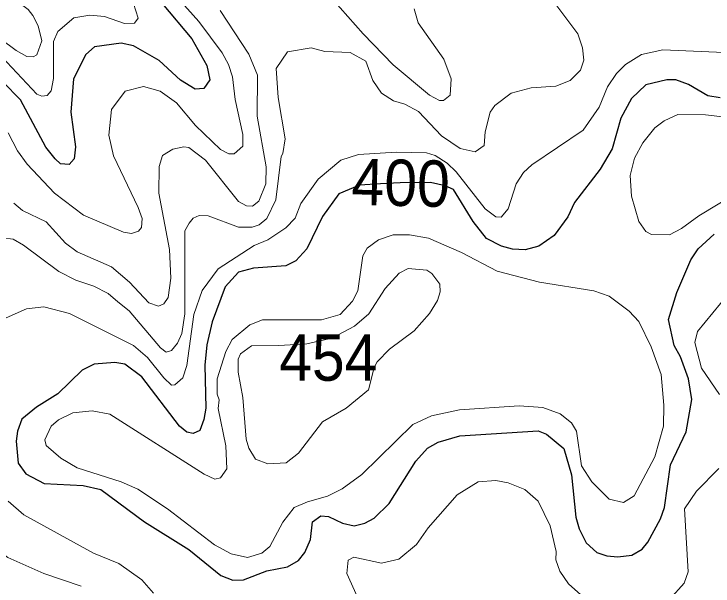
# Model space of a CAD drawing. Extents: x 673.6 to 698.9, y 7012 to 7040.1.
# Drawn here: x 675.804 to 677.012, y 7014.081 to 7015.068 of the extents above; entities that cross this region are included whole.
import ezdxf
from ezdxf.enums import TextEntityAlignment as Align

# ---------------------------------------------------------------- set-up
doc = ezdxf.new("R2010")
doc.units = 0
doc.header["$LTSCALE"] = 0.032
doc.layers.add('1', color=7, linetype='Continuous', lineweight=25)
doc.layers.add('2', color=7, linetype='Continuous', lineweight=13)
doc.layers.add('21', color=7, linetype='Continuous')
doc.layers.add('61', color=7, linetype='Continuous')

msp = doc.modelspace()

# ---------------------------------------------------------------- linework, layer by layer
at = {"layer": '1'}
for points in [[(676.0602, 7015.0865), (676.1111, 7015.0253), (676.1372, 7014.9793), (676.1427, 7014.9547), (676.1318, 7014.9398), (676.117, 7014.9386), (676.092, 7014.954), (676.0549, 7014.9884), (676.0106, 7015.0133), (675.9892, 7015.0182), (675.9432, 7015.0115), (675.9285, 7014.9985), (675.9071, 7014.9562), (675.9022, 7014.8987)], [(675.8751, 7014.8186), (675.8589, 7014.8384), (675.8152, 7014.9202), (675.7847, 7014.9512)], [(677.0243, 7014.9238), (677.0029, 7014.9271), (676.9696, 7014.9467), (676.9474, 7014.955), (676.9318, 7014.9549), (676.8958, 7014.9461), (676.8712, 7014.9224), (676.8525, 7014.8884), (676.8375, 7014.8358), (676.8168, 7014.8003), (676.7726, 7014.7429), (676.7608, 7014.7183), (676.7376, 7014.686), (676.7109, 7014.6674), (676.6873, 7014.6612), (676.6651, 7014.6624), (676.6463, 7014.6675), (676.6204, 7014.6806), (676.5976, 7014.7102), (676.5636, 7014.7651), (676.5488, 7014.7717), (676.5236, 7014.7773), (676.4713, 7014.7771), (676.4373, 7014.7754), (676.4009, 7014.7729), (676.3655, 7014.7576), (676.3371, 7014.7187), (676.3099, 7014.6628), (676.291, 7014.6422), (676.2735, 7014.6338), (676.2177, 7014.6295), (676.1921, 7014.6228), (676.1691, 7014.5972), (676.1464, 7014.5368), (676.1374, 7014.4971), (676.1338, 7014.4619), (676.1355, 7014.388), (676.1322, 7014.3682), (676.1249, 7014.3491), (676.1138, 7014.344), (676.1027, 7014.3464), (676.0898, 7014.3566), (676.0248, 7014.4419), (675.9958, 7014.4635), (675.9786, 7014.4667), (675.9425, 7014.4638), (675.922, 7014.4532), (675.88, 7014.4128), (675.843, 7014.3895), (675.8176, 7014.369), (675.81, 7014.3482), (675.8077, 7014.3309), (675.8114, 7014.2926), (675.8244, 7014.2743)], [(675.9022, 7014.8987), (675.9102, 7014.839), (675.9078, 7014.8184), (675.8994, 7014.8088), (675.8844, 7014.8095), (675.8751, 7014.8186)], [(676.1062, 7014.1437), (676.1615, 7014.099), (676.1819, 7014.0906), (676.2008, 7014.0913), (676.2407, 7014.1069), (676.2769, 7014.1138), (676.2954, 7014.1246), (676.3063, 7014.1388), (676.3161, 7014.1609), (676.3198, 7014.1916), (676.3345, 7014.202), (676.3475, 7014.2006), (676.3719, 7014.1893), (676.3916, 7014.1844), (676.4104, 7014.1893), (676.4266, 7014.1976), (676.4525, 7014.2234), (676.4982, 7014.2962), (676.5185, 7014.3189), (676.5369, 7014.329), (676.5743, 7014.3397), (676.7097, 7014.3485), (676.7242, 7014.3426), (676.7539, 7014.3179), (676.7674, 7014.2729), (676.7748, 7014.1994), (676.7804, 7014.1796), (676.7926, 7014.1552), (676.8111, 7014.1386), (676.8283, 7014.1327), (676.8475, 7014.1309), (676.8717, 7014.1339), (676.8893, 7014.1443), (676.8992, 7014.1564), (676.9208, 7014.1965), (676.9278, 7014.2163), (676.9385, 7014.2898), (676.9654, 7014.3469), (676.9753, 7014.4028), (676.9696, 7014.4386), (676.9558, 7014.4764), (676.9447, 7014.4957), (676.9351, 7014.5408), (676.9495, 7014.5877), (676.9736, 7014.6441), (676.9863, 7014.6627), (677.0135, 7014.688)], [(675.8244, 7014.2743), (675.8564, 7014.2578), (675.9235, 7014.254), (675.9542, 7014.2472), (676.0296, 7014.1912), (676.1062, 7014.1437)]]:
    msp.add_lwpolyline(points, dxfattribs=at)
at = {"layer": '2'}
for points in [[(675.8213, 7015.3467), (675.8201, 7015.3276), (675.83, 7015.3001), (675.907, 7015.2139), (675.9438, 7015.1772), (675.988, 7015.1249), (676.0105, 7015.0868), (676.0186, 7015.0613), (676.0121, 7015.0524), (675.9953, 7015.0519), (675.9606, 7015.0643), (675.935, 7015.0667), (675.9074, 7015.0618), (675.8796, 7015.0382), (675.8726, 7015.021), (675.8725, 7014.957), (675.8682, 7014.936), (675.8616, 7014.9279), (675.852, 7014.9264), (675.8438, 7014.9302), (675.7829, 7014.9944)], [(675.7938, 7014.8634), (675.8103, 7014.8322), (675.8268, 7014.8093), (675.874, 7014.7589), (675.9242, 7014.721), (675.9932, 7014.6918), (676.0072, 7014.6896), (676.019, 7014.6933), (676.0246, 7014.6999), (676.0256, 7014.7154), (676.0189, 7014.7345), (675.9759, 7014.8234), (675.9682, 7014.8591), (675.9725, 7014.9037), (675.9961, 7014.9354), (676.0277, 7014.9434), (676.0566, 7014.9352), (676.0851, 7014.915), (676.1175, 7014.876), (676.1608, 7014.8347), (676.1753, 7014.8269), (676.1846, 7014.8269), (676.1994, 7014.8402), (676.1996, 7014.8601), (676.1865, 7014.9206), (676.1815, 7014.9599), (676.1749, 7014.9813), (676.1638, 7015.0016), (676.1232, 7015.0552), (676.0391, 7015.1499)], [(675.8374, 7014.9943), (675.8437, 7014.998), (675.852, 7015.0222), (675.8461, 7015.0478), (675.8369, 7015.0656), (675.8288, 7015.0761), (675.7994, 7015.0988)], [(676.4956, 7015.0771), (676.5021, 7015.053), (676.5468, 7014.9902), (676.5594, 7014.9566), (676.5578, 7014.928), (676.5464, 7014.919), (676.5394, 7014.9189), (676.522, 7014.9281), (676.4593, 7014.9808), (676.4073, 7015.0341), (676.3544, 7015.0944)], [(675.9835, 7014.5714), (676.0029, 7014.5559), (676.0572, 7014.4918), (676.0668, 7014.4843), (676.0765, 7014.4872), (676.0867, 7014.5), (676.094, 7014.5168), (676.0993, 7014.5508), (676.0993, 7014.6941), (676.1067, 7014.707), (676.1138, 7014.7161), (676.1241, 7014.7205), (676.1395, 7014.7199), (676.1921, 7014.7001), (676.2158, 7014.7004), (676.2275, 7014.7044), (676.241, 7014.7153), (676.2564, 7014.7478), (676.2654, 7014.8224), (676.2687, 7014.8274), (676.2727, 7014.8528), (676.2604, 7014.9242), (676.2572, 7014.9745), (676.2764, 7015.0031), (676.3178, 7015.0099), (676.341, 7015.0035), (676.3849, 7015.0018), (676.4117, 7014.9867), (676.424, 7014.9534), (676.439, 7014.9316), (676.4599, 7014.9187), (676.4793, 7014.9129), (676.5028, 7014.8998), (676.5425, 7014.8578), (676.5751, 7014.8364), (676.6011, 7014.8302), (676.6161, 7014.8416), (676.6179, 7014.865), (676.627, 7014.8991), (676.6351, 7014.9106), (676.6628, 7014.9318), (676.6977, 7014.941), (676.7402, 7014.9436), (676.7651, 7014.9535), (676.7829, 7014.9712), (676.7886, 7014.9887), (676.7864, 7015.0101), (676.7781, 7015.0339), (676.7422, 7015.0823)], [(676.1604, 7015.0747), (676.2099, 7014.9992), (676.2247, 7014.9628), (676.2243, 7014.8918), (676.2397, 7014.8046), (676.239, 7014.7754), (676.2272, 7014.7453), (676.2162, 7014.7367), (676.206, 7014.7373), (676.192, 7014.7444), (676.135, 7014.8163), (676.1059, 7014.8379), (676.0977, 7014.8391), (676.0783, 7014.8351), (676.0607, 7014.8239), (676.0549, 7014.8051), (676.0542, 7014.7591), (676.0729, 7014.6616), (676.0748, 7014.6125), (676.0702, 7014.5788), (676.063, 7014.568), (676.0538, 7014.564), (676.0371, 7014.5696), (676.0034, 7014.6055), (675.9725, 7014.6316), (675.913, 7014.658), (675.8933, 7014.6729), (675.8598, 7014.7093), (675.8188, 7014.7289), (675.8038, 7014.7419)], [(675.7185, 7015.0602), (675.7366, 7015.0566), (675.7555, 7015.0439), (675.8078, 7015.0056), (675.8265, 7014.9952), (675.8374, 7014.9943)], [(677.031, 7015.002), (676.9251, 7015.0068), (676.8882, 7014.9984), (676.8606, 7014.9815), (676.8451, 7014.9656), (676.8297, 7014.9429), (676.815, 7014.9074), (676.7872, 7014.8679), (676.6987, 7014.808), (676.6844, 7014.7947), (676.6717, 7014.7749), (676.6577, 7014.7322), (676.6457, 7014.7177), (676.6364, 7014.7179)], [(677.043, 7014.8893), (676.999, 7014.8942), (676.9511, 7014.895), (676.9273, 7014.8841), (676.911, 7014.8719), (676.8905, 7014.846), (676.876, 7014.8193), (676.8685, 7014.7898), (676.871, 7014.7539), (676.8835, 7014.71), (676.8958, 7014.6929), (676.9057, 7014.6878), (676.9367, 7014.6872), (676.9575, 7014.698), (676.9871, 7014.7201), (677.051, 7014.7585)], [(676.5167, 7014.8286), (676.4651, 7014.8301), (676.3994, 7014.8258), (676.3687, 7014.8158), (676.3297, 7014.7834), (676.2997, 7014.741), (676.2898, 7014.7159), (676.2738, 7014.6989), (676.2426, 7014.6782), (676.2191, 7014.6688), (676.1567, 7014.6285), (676.1292, 7014.5907), (676.1146, 7014.5493), (676.1025, 7014.4616), (676.0958, 7014.4401), (676.0822, 7014.4279), (676.0762, 7014.4277), (676.0629, 7014.44), (676.035, 7014.4754), (676.0108, 7014.4961), (675.8999, 7014.551), (675.8554, 7014.5629), (675.8258, 7014.5595), (675.7906, 7014.5437)], [(676.6364, 7014.7179), (676.6184, 7014.7317), (676.568, 7014.7961), (676.5522, 7014.8108), (676.5317, 7014.8238), (676.5167, 7014.8286)], [(675.9204, 7014.0802), (675.8556, 7014.1024), (675.7934, 7014.1301), (675.7599, 7014.1546), (675.7415, 7014.1779), (675.7329, 7014.2056), (675.7329, 7014.2346), (675.741, 7014.2689), (675.741, 7014.2899), (675.7378, 7014.2954), (675.7394, 7014.3161), (675.7362, 7014.3294), (675.7394, 7014.4315), (675.7345, 7014.4636), (675.7222, 7014.4967), (675.6967, 7014.6038), (675.6972, 7014.6271), (675.7198, 7014.6623), (675.7488, 7014.6804), (675.7838, 7014.6821), (675.8025, 7014.6794), (675.8205, 7014.6694)], [(675.8205, 7014.6694), (675.8814, 7014.6236), (675.9108, 7014.6089), (675.9419, 7014.5982), (675.9667, 7014.5859), (675.9835, 7014.5714)], [(677.0228, 7014.4113), (676.9918, 7014.4571), (676.9803, 7014.5014), (676.9848, 7014.52), (677.0377, 7014.5847)], [(676.9369, 7014.0581), (676.962, 7014.0853), (676.9687, 7014.1054), (676.9623, 7014.2138), (676.9833, 7014.2447), (677.0218, 7014.2833)], [(676.3975, 7014.0613), (676.3791, 7014.1025), (676.3814, 7014.1252), (676.3914, 7014.1306), (676.439, 7014.1201), (676.4691, 7014.1269), (676.4992, 7014.1521), (676.5195, 7014.1812), (676.57, 7014.2381), (676.606, 7014.2605), (676.6368, 7014.2631), (676.6581, 7014.2589), (676.6866, 7014.2471), (676.7099, 7014.2269), (676.7304, 7014.1843), (676.741, 7014.1402), (676.7404, 7014.1261), (676.747, 7014.1064), (676.7621, 7014.0842), (676.7836, 7014.0653)], [(675.7943, 7014.2272), (675.8214, 7014.2035), (675.9413, 7014.1375), (675.9855, 7014.1195), (676.0252, 7014.0916), (676.0454, 7014.0682)]]:
    msp.add_lwpolyline(points, dxfattribs=at)
for points in [[(675.9696, 7014.3775), (675.9394, 7014.3831), (675.9055, 7014.3797), (675.881, 7014.3676), (675.8683, 7014.3568), (675.8572, 7014.3332), (675.8599, 7014.3235), (675.8848, 7014.3016), (675.913, 7014.2848), (675.9892, 7014.2606), (676.0178, 7014.248), (676.0695, 7014.214), (676.1505, 7014.1516), (676.1793, 7014.1361), (676.2073, 7014.13), (676.2322, 7014.1372), (676.2462, 7014.1486), (676.2683, 7014.1909), (676.2883, 7014.216), (676.311, 7014.226), (676.3456, 7014.2358), (676.3708, 7014.2485), (676.4052, 7014.2733), (676.4932, 7014.3598), (676.5255, 7014.3747), (676.574, 7014.3847), (676.6769, 7014.392), (676.7179, 7014.3891), (676.7475, 7014.3778), (676.7672, 7014.3627), (676.7757, 7014.3481), (676.7848, 7014.2881), (676.8023, 7014.2605), (676.8321, 7014.2305), (676.8571, 7014.2247), (676.8753, 7014.2366), (676.9111, 7014.3039), (676.926, 7014.3568), (676.9268, 7014.3929), (676.9219, 7014.446), (676.9051, 7014.4938), (676.8833, 7014.5377), (676.8671, 7014.5554), (676.8323, 7014.5811), (676.806, 7014.5901), (676.7119, 7014.6055), (676.639, 7014.6243), (676.5773, 7014.6565), (676.5204, 7014.6812), (676.4872, 7014.6871), (676.4594, 7014.6871), (676.434, 7014.6786), (676.4145, 7014.6639), (676.4068, 7014.6506), (676.3984, 7014.5905), (676.3892, 7014.5723), (676.3675, 7014.5493), (676.3351, 7014.5401), (676.2332, 7014.5402), (676.2113, 7014.5317), (676.1811, 7014.5065), (676.1702, 7014.4857), (676.1553, 7014.4386), (676.1553, 7014.4118), (676.1585, 7014.4024), (676.1569, 7014.387), (676.17, 7014.3225), (676.1721, 7014.2831), (676.1606, 7014.2672), (676.1512, 7014.2649), (676.1325, 7014.2736)], [(676.3369, 7014.3641), (676.3778, 7014.3879), (676.4164, 7014.4197), (676.4264, 7014.4581), (676.4316, 7014.4678), (676.453, 7014.4894), (676.4954, 7014.5212), (676.5222, 7014.5514), (676.5356, 7014.5734), (676.5406, 7014.5888), (676.5399, 7014.6019), (676.5261, 7014.6202), (676.5172, 7014.6258), (676.4851, 7014.6291), (676.4698, 7014.6209), (676.4456, 7014.5945), (676.4174, 7014.5507), (676.3924, 7014.5292), (676.3532, 7014.5088), (676.3101, 7014.499), (676.2617, 7014.4957), (676.2145, 7014.4952), (676.1957, 7014.4818), (676.1915, 7014.4722), (676.1915, 7014.45), (676.1996, 7014.4061), (676.205, 7014.334), (676.2097, 7014.3187), (676.2214, 7014.2998), (676.2427, 7014.2918), (676.2746, 7014.2934), (676.2957, 7014.31)]]:
    msp.add_lwpolyline(points, close=True, dxfattribs=at)

# ---------------------------------------------------------------- texts
at = {"layer": '21', "width": 0.95}
msp.add_text('454', height=0.08, dxfattribs=at).set_placement((676.2623, 7014.4351))
at = {"layer": '61', "width": 0.95}
msp.add_text('400', height=0.08, rotation=358.597, dxfattribs=at).set_placement((676.4713, 7014.737), align=Align.CENTER)

doc.saveas('drawing.dxf')
